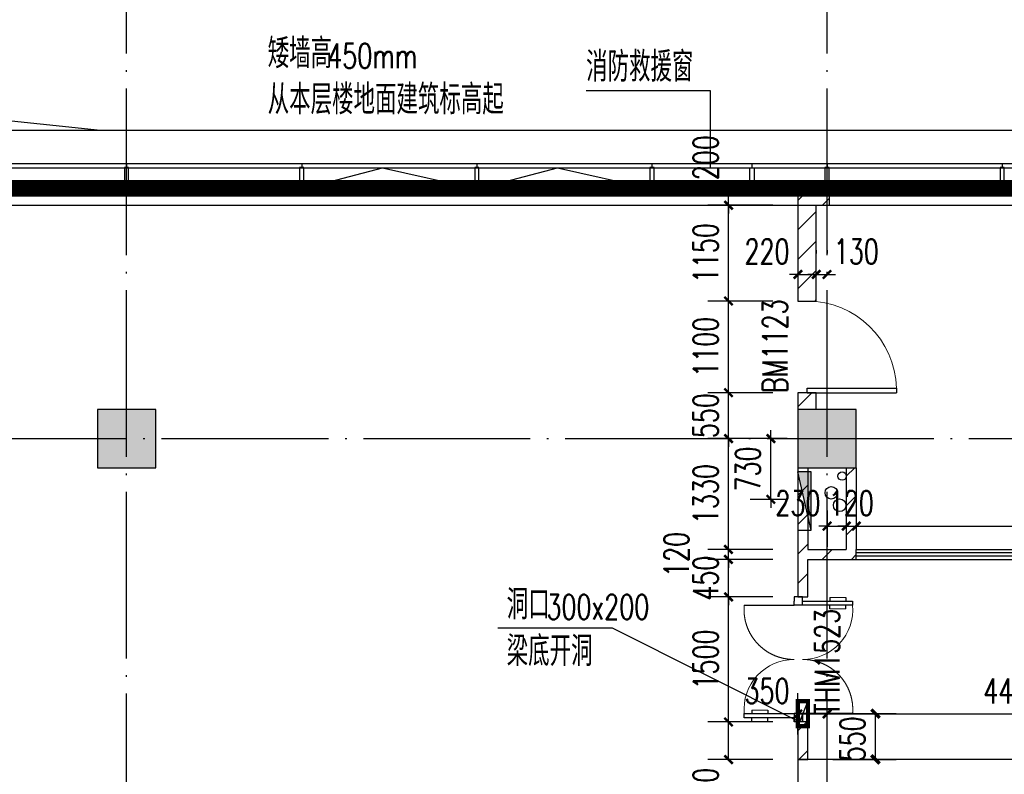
# Model space of a CAD drawing. Extents: x 797781 to 1255204, y 21234 to 1024248.
# Tile 523 of 656: x 920426 to 932233, y 582934 to 591988. Entities that reach past the tile are written whole.
import ezdxf

# ---------------------------------------------------------------- set-up
doc = ezdxf.new("R2010")
doc.units = 0
doc.header["$LTSCALE"] = 1000
doc.header["$MEASUREMENT"] = 0
doc.linetypes.add('230303生产综合楼-平面图_t8$0$DASHED2', pattern=[0.375, 0.25, -0.125])
doc.linetypes.add('230303生产综合楼-平面图_t8$0$DOTE', pattern=[2.42, 2, -0.2, 0.02, -0.2])
for name, color, linetype in [('230303生产综合楼-平面图_t8$0$3T_WOOD', 21, 'Continuous'), ('230303生产综合楼-平面图_t8$0$COLUMN', 40, 'Continuous'), ('230303生产综合楼-平面图_t8$0$CURTWALL', 4, 'Continuous'), ('230303生产综合楼-平面图_t8$0$DIM_SYMB', 3, 'Continuous'), ('230303生产综合楼-平面图_t8$0$DOOR_FIRE', 4, 'Continuous'), ('230303生产综合楼-平面图_t8$0$DOTE', 1, '230303生产综合楼-平面图_t8$0$DOTE'), ('230303生产综合楼-平面图_t8$0$PUB_DIM', 3, 'Continuous'), ('230303生产综合楼-平面图_t8$0$PUB_HATCH', 8, 'Continuous'), ('230303生产综合楼-平面图_t8$0$PUB_TEXT', 7, 'Continuous'), ('230303生产综合楼-平面图_t8$0$STAIR', 2, 'Continuous'), ('230303生产综合楼-平面图_t8$0$VPIPE-雨水', 4, 'Continuous'), ('230303生产综合楼-平面图_t8$0$VRV-PIPE', 1, 'Continuous'), ('230303生产综合楼-平面图_t8$0$WALL', 40, 'Continuous'), ('230303生产综合楼-平面图_t8$0$WALL-MOVE', 6, 'Continuous'), ('230303生产综合楼-平面图_t8$0$WINDOW', 4, 'Continuous'), ('230303生产综合楼-平面图_t8$0$WINDOW_TEXT', 7, 'Continuous'), ('230303生产综合楼-平面图_t8$0$水管', 4, 'Continuous'), ('230303生产综合楼-平面图_t8$0$看线', 115, 'Continuous'), ('DIM_LEAD', 3, 'Continuous'), ('DIM_SYMB', 3, 'Continuous'), ('EQUIP_消火栓', 7, 'Continuous'), ('PUB_DIM', 3, 'Continuous'), ('PUB_HATCH', 8, 'Continuous'), ('PUB_TEXT', 7, 'Continuous'), ('VPIPE-消防', 1, 'Continuous'), ('电气洞口', 6, 'Continuous')]:
    doc.layers.add(name, color=color, linetype=linetype)
doc.styles.add('230303生产综合楼-平面图_t8$0$_TCH_DIM', font='SIMPLEX', dxfattribs={"bigfont": 'GBCBIG'})
doc.styles.add('230303生产综合楼-平面图_T8$0$_TCH_DIM_T3', font='SIMPLEX', dxfattribs={"width": 0.705882, "bigfont": 'GBCBIG'})
doc.styles.add('230303生产综合楼-平面图_t8$0$_TCH_WINDOW', font='SIMPLEX', dxfattribs={"height": 3.5, "bigfont": 'GBCBIG'})
doc.styles.add('_TCH_DIM', font='SIMPLEX', dxfattribs={"bigfont": 'GBCBIG'})
doc.styles.add('_TCH_DIM_T3', font='SIMPLEX', dxfattribs={"width": 0.705882, "bigfont": 'GBCBIG'})
doc.dimstyles.new('230303生产综合楼-平面图_T8$0$_TCH_ARCH&&100', dxfattribs={"dimtxt": 297.5, "dimasz": 100, "dimexe": 250, "dimexo": 300, "dimgap": 126.25, "dimtad": 1, "dimdec": 0, "dimzin": 0, "dimdsep": 46, "dimtxsty": '230303生产综合楼-平面图_T8$0$_TCH_DIM_T3', "dimblk": '230303生产综合楼-平面图_t8$0$_ArchTick', "dimcen": 0.09, "dimclrt": 7, "dimazin": 2, "dimtfac": 1, "dimtdec": 0, "dimtix": 1, "dimtmove": 2, "dimatfit": 3, "dimfxl": 1, "dimtolj": 1, "dimtzin": 0, "dimarcsym": 0})
doc.dimstyles.new('_TCH_ARCH&&100', dxfattribs={"dimtxt": 297.5, "dimasz": 100, "dimexe": 250, "dimexo": 300, "dimgap": 126.25, "dimtad": 1, "dimdec": 0, "dimzin": 0, "dimdsep": 46, "dimtxsty": '_TCH_DIM_T3', "dimblk": 'ARCHTICK', "dimcen": 0.09, "dimclrt": 7, "dimazin": 2, "dimtfac": 1, "dimtdec": 0, "dimtix": 1, "dimtmove": 2, "dimatfit": 3, "dimfxl": 1, "dimtolj": 1, "dimtzin": 0, "dimarcsym": 0})
pattern_1 = [(45, (0, 179.5), (-176.776766, 176.776766), [])]

# ---------------------------------------------------------------- blocks, each defined once
blk = doc.blocks.new('AQ6-8')
at = {"color": 2, "linetype": '230303生产综合楼-平面图_t8$0$DOTE', "ltscale": 2, "const_width": 200}
blk.add_lwpolyline([(1032471, 584888), (1091256, 584893), (1110140, 582930)], dxfattribs=at)
at = {"layer": 'DIM_SYMB'}
blk.add_lwpolyline([(1050963, 586217, 0, 0, 0), (1053378, 586217, 0, 0, 0), (1053378, 585190, 80, 0, 0), (1053378, 584890, 0, 0, 0)], format="xyseb", dxfattribs=at)
at = {"layer": 'PUB_TEXT', "style": '_TCH_DIM'}
for s, height, p in [('矮墙高', 357.4, (1050963, 586330)), ('从本层楼地面建筑标高起', 357.45, (1050963, 585777))]:
    blk.add_text(s, height=height, dxfattribs=at).set_placement(p)
at = {"layer": 'PUB_TEXT', "style": '_TCH_DIM', "width": 0.705882}
blk.add_text('450mm', height=297.5, dxfattribs=at).set_placement((1051678, 586330))
blk = doc.blocks.new('_ArchTick')
at = {"color": 0, "linetype": 'ByBlock', "const_width": 0.4}
blk.add_lwpolyline([(-0.5, -0.5), (0.5, 0.5)], dxfattribs=at)
blk = doc.blocks.new('*D6739')
at = {"layer": 'Defpoints', "color": 0, "transparency": 16777216}
for p in [(825407, 581266), (826217, 581266), (825407, 580716)]:
    blk.add_point(p, dxfattribs=at)
at = {"layer": 'PUB_DIM', "color": 0, "lineweight": -2, "transparency": 16777216}
for p, q in [((825707, 581266), (826467, 581266)), ((826217, 580716), (826217, 581266)), ((825707, 580716), (826467, 580716))]:
    blk.add_line(p, q, dxfattribs=at)
at = {"layer": 'PUB_DIM', "color": 0, "lineweight": -2, "transparency": 16777216, "xscale": 100, "yscale": 100, "zscale": 100}
for p, rotation in [((826217, 581266), 90), ((826217, 580716), 270)]:
    blk.add_blockref('_ArchTick', p, dxfattribs=dict(at, rotation=rotation))
at = {"layer": 'PUB_DIM', "color": 7, "transparency": 16777216, "insert": (825942, 580963), "char_height": 297.5, "attachment_point": 5, "rotation": 90, "style": '_TCH_DIM_T3'}
blk.add_mtext('\\A1;550', dxfattribs=at)
blk = doc.blocks.new('230303生产综合楼-平面图_t8$0$_ArchTick')
at = {"color": 0, "linetype": 'ByBlock', "const_width": 0.3}
blk.add_lwpolyline([(-0.5, -0.5), (0.5, 0.5)], dxfattribs=at)
blk = doc.blocks.new('*D6327')
at = {"layer": '230303生产综合楼-平面图_t8$0$PUB_DIM', "color": 0, "lineweight": -2, "transparency": 16777216}
for p, q in [((1195194, 365638), (1195194, 365738)), ((1195391, 365638), (1194944, 365638)), ((1195194, 364908), (1195194, 365638)), ((1195391, 364908), (1194944, 364908)), ((1195194, 364908), (1195194, 364808))]:
    blk.add_line(p, q, dxfattribs=at)
at = {"layer": 'Defpoints', "color": 0, "transparency": 16777216}
for p in [(1195194, 365638), (1195691, 365638), (1195691, 364908)]:
    blk.add_point(p, dxfattribs=at)
at = {"layer": '230303生产综合楼-平面图_t8$0$PUB_DIM', "color": 0, "lineweight": -2, "transparency": 16777216, "xscale": 100, "yscale": 100, "zscale": 100}
for p, rotation in [((1195194, 365638), 270), ((1195194, 364908), 90)]:
    blk.add_blockref('230303生产综合楼-平面图_t8$0$_ArchTick', p, dxfattribs=dict(at, rotation=rotation))
at = {"layer": '230303生产综合楼-平面图_t8$0$PUB_DIM', "color": 7, "transparency": 16777216, "insert": (1194919, 365273), "char_height": 297.5, "attachment_point": 5, "rotation": 90, "style": '230303生产综合楼-平面图_T8$0$_TCH_DIM_T3'}
blk.add_mtext('\\A1;730', dxfattribs=at)
blk = doc.blocks.new('$TwtSys$00000434')
for p, q in [((-0.5, 0.5), (-0.5, -0.5)), ((-0.5, -0.5), (0.5, 0.5)), ((0.5, 0.5), (-0.5, 0.5)), ((0.5, -0.5), (0.5, 0.5)), ((-0.5, -0.5), (0.5, -0.5))]:
    blk.add_line(p, q)
blk.add_solid([(0.5, -0.5), (0.5, 0.5), (-0.5, -0.5)])
blk = doc.blocks.new('230303生产综合楼-平面图_t8$0$LMJ')
at = {"layer": '230303生产综合楼-平面图_t8$0$VRV-PIPE', "color": 2, "linetype": 'Continuous'}
blk.add_circle((1067801, 183978), 50, dxfattribs=at)
blk = doc.blocks.new('230303生产综合楼-平面图_t8$0$6WLGJ')
at = {"layer": '230303生产综合楼-平面图_t8$0$3T_WOOD'}
for points in [[(1038716, 389787), (1038766, 389787), (1038766, 390037), (1038716, 390037)], [(1040816, 389787), (1040866, 389787), (1040866, 390037), (1040816, 390037)], [(1042916, 389787), (1042966, 389787), (1042966, 390037), (1042916, 390037)], [(1045016, 389787), (1045066, 389787), (1045066, 390037), (1045016, 390037)], [(1047116, 389787), (1047166, 389787), (1047166, 390037), (1047116, 390037)], [(1049216, 389787), (1049266, 389787), (1049266, 390037), (1049216, 390037)]]:
    blk.add_lwpolyline(points, close=True, dxfattribs=at)
for points in [[(1038741, 390087), (1038741, 390037)], [(1038741, 390087), (1038741, 390037)], [(1040841, 390087), (1040841, 390037)], [(1042941, 390087), (1042941, 390037)], [(1045041, 390087), (1045041, 390037)], [(1047141, 390087), (1047141, 390037)], [(1047141, 390087), (1047141, 390037)], [(1049241, 390087), (1049241, 390037)]]:
    blk.add_lwpolyline(points, dxfattribs=at)
blk = doc.blocks.new('*D6237')
at = {"layer": '230303生产综合楼-平面图_t8$0$PUB_DIM', "color": 0, "lineweight": -2, "transparency": 16777216}
for p, q in [((756298, 188199), (756298, 188695)), ((756648, 188199), (756648, 188695)), ((756298, 188445), (756648, 188445))]:
    blk.add_line(p, q, dxfattribs=at)
at = {"layer": 'Defpoints', "color": 0, "transparency": 16777216}
for p in [(756648, 188445), (756298, 187899), (756648, 187899)]:
    blk.add_point(p, dxfattribs=at)
at = {"layer": '230303生产综合楼-平面图_t8$0$PUB_DIM', "color": 0, "lineweight": -2, "transparency": 16777216, "xscale": 100, "yscale": 100, "zscale": 100, "rotation": 180}
blk.add_blockref('230303生产综合楼-平面图_t8$0$_ArchTick', (756298, 188445), dxfattribs=at)
at = {"layer": '230303生产综合楼-平面图_t8$0$PUB_DIM', "color": 0, "lineweight": -2, "transparency": 16777216, "xscale": 100, "yscale": 100, "zscale": 100}
blk.add_blockref('230303生产综合楼-平面图_t8$0$_ArchTick', (756648, 188445), dxfattribs=at)
at = {"layer": '230303生产综合楼-平面图_t8$0$PUB_DIM', "color": 7, "transparency": 16777216, "insert": (755928, 188720), "char_height": 297.5, "attachment_point": 5, "style": '230303生产综合楼-平面图_T8$0$_TCH_DIM_T3'}
blk.add_mtext('\\A1;350', dxfattribs=at)
blk = doc.blocks.new('*D6238')
at = {"layer": '230303生产综合楼-平面图_t8$0$PUB_DIM', "color": 0, "lineweight": -2, "transparency": 16777216}
for p, q in [((756648, 188199), (756648, 188695)), ((761113, 188199), (761113, 188695)), ((756648, 188445), (761113, 188445))]:
    blk.add_line(p, q, dxfattribs=at)
at = {"layer": 'Defpoints', "color": 0, "transparency": 16777216}
for p in [(761113, 188445), (756648, 187899), (761113, 187899)]:
    blk.add_point(p, dxfattribs=at)
at = {"layer": '230303生产综合楼-平面图_t8$0$PUB_DIM', "color": 0, "lineweight": -2, "transparency": 16777216, "xscale": 100, "yscale": 100, "zscale": 100, "rotation": 180}
blk.add_blockref('230303生产综合楼-平面图_t8$0$_ArchTick', (756648, 188445), dxfattribs=at)
at = {"layer": '230303生产综合楼-平面图_t8$0$PUB_DIM', "color": 0, "lineweight": -2, "transparency": 16777216, "xscale": 100, "yscale": 100, "zscale": 100}
blk.add_blockref('230303生产综合楼-平面图_t8$0$_ArchTick', (761113, 188445), dxfattribs=at)
at = {"layer": '230303生产综合楼-平面图_t8$0$PUB_DIM', "color": 7, "transparency": 16777216, "insert": (758881, 188720), "char_height": 297.5, "attachment_point": 5, "style": '230303生产综合楼-平面图_T8$0$_TCH_DIM_T3'}
blk.add_mtext('\\A1;4465', dxfattribs=at)
blk = doc.blocks.new('230303生产综合楼-平面图_t8$0$$WINLIB2D$00000001')
at = {"color": 0}
for points in [[(-0.5, 0.5), (-0.5, -0.5)], [(-0.5, 0.5), (0.5, 0.5)], [(0.5, -0.5), (0.5, 0.5)], [(0.5, 0.1667), (-0.5, 0.1667)], [(0.5, -0.1667), (-0.5, -0.1667)], [(-0.5, -0.5), (0.5, -0.5)]]:
    blk.add_lwpolyline(points, dxfattribs=at)
blk = doc.blocks.new('*D5027')
at = {"layer": '230303生产综合楼-平面图_t8$0$PUB_DIM', "color": 0, "lineweight": -2, "transparency": 16777216}
for p, q in [((930108, 586101), (930108, 585662)), ((930338, 586101), (930338, 585662)), ((930108, 585912), (930008, 585912)), ((930108, 585912), (930338, 585912)), ((930338, 585912), (930438, 585912))]:
    blk.add_line(p, q, dxfattribs=at)
at = {"layer": 'Defpoints', "color": 0, "transparency": 16777216}
for p in [(930108, 586401), (930338, 586401), (930338, 585912)]:
    blk.add_point(p, dxfattribs=at)
at = {"layer": '230303生产综合楼-平面图_t8$0$PUB_DIM', "color": 0, "lineweight": -2, "transparency": 16777216, "xscale": 100, "yscale": 100, "zscale": 100}
blk.add_blockref('230303生产综合楼-平面图_t8$0$_ArchTick', (930108, 585912), dxfattribs=at)
at = {"layer": '230303生产综合楼-平面图_t8$0$PUB_DIM', "color": 0, "lineweight": -2, "transparency": 16777216, "xscale": 100, "yscale": 100, "zscale": 100, "rotation": 180}
blk.add_blockref('230303生产综合楼-平面图_t8$0$_ArchTick', (930338, 585912), dxfattribs=at)
at = {"layer": '230303生产综合楼-平面图_t8$0$PUB_DIM', "color": 7, "transparency": 16777216, "insert": (929758, 586187), "char_height": 297.5, "attachment_point": 5, "style": '230303生产综合楼-平面图_T8$0$_TCH_DIM_T3'}
blk.add_mtext('\\A1;230', dxfattribs=at)
blk = doc.blocks.new('*D5028')
at = {"layer": '230303生产综合楼-平面图_t8$0$PUB_DIM', "color": 0, "lineweight": -2, "transparency": 16777216}
for p, q in [((930338, 586101), (930338, 585662)), ((930458, 586101), (930458, 585662)), ((930338, 585912), (930238, 585912)), ((930338, 585912), (930458, 585912)), ((930458, 585912), (930558, 585912))]:
    blk.add_line(p, q, dxfattribs=at)
at = {"layer": 'Defpoints', "color": 0, "transparency": 16777216}
for p in [(930338, 586401), (930458, 586401), (930458, 585912)]:
    blk.add_point(p, dxfattribs=at)
at = {"layer": '230303生产综合楼-平面图_t8$0$PUB_DIM', "color": 0, "lineweight": -2, "transparency": 16777216, "xscale": 100, "yscale": 100, "zscale": 100}
blk.add_blockref('230303生产综合楼-平面图_t8$0$_ArchTick', (930338, 585912), dxfattribs=at)
at = {"layer": '230303生产综合楼-平面图_t8$0$PUB_DIM', "color": 0, "lineweight": -2, "transparency": 16777216, "xscale": 100, "yscale": 100, "zscale": 100, "rotation": 180}
blk.add_blockref('230303生产综合楼-平面图_t8$0$_ArchTick', (930458, 585912), dxfattribs=at)
at = {"layer": '230303生产综合楼-平面图_t8$0$PUB_DIM', "color": 7, "transparency": 16777216, "insert": (930398, 586187), "char_height": 297.5, "attachment_point": 5, "style": '230303生产综合楼-平面图_T8$0$_TCH_DIM_T3'}
blk.add_mtext('\\A1;120', dxfattribs=at)
blk = doc.blocks.new('*D5029')
at = {"layer": '230303生产综合楼-平面图_t8$0$PUB_DIM', "color": 0, "lineweight": -2, "transparency": 16777216}
for p, q in [((930458, 586101), (930458, 585662)), ((938008, 586101), (938008, 585662)), ((930458, 585912), (938008, 585912))]:
    blk.add_line(p, q, dxfattribs=at)
at = {"layer": 'Defpoints', "color": 0, "transparency": 16777216}
for p in [(930458, 586401), (938008, 586401), (938008, 585912)]:
    blk.add_point(p, dxfattribs=at)
at = {"layer": '230303生产综合楼-平面图_t8$0$PUB_DIM', "color": 0, "lineweight": -2, "transparency": 16777216, "xscale": 100, "yscale": 100, "zscale": 100, "rotation": 180}
blk.add_blockref('230303生产综合楼-平面图_t8$0$_ArchTick', (930458, 585912), dxfattribs=at)
at = {"layer": '230303生产综合楼-平面图_t8$0$PUB_DIM', "color": 0, "lineweight": -2, "transparency": 16777216, "xscale": 100, "yscale": 100, "zscale": 100}
blk.add_blockref('230303生产综合楼-平面图_t8$0$_ArchTick', (938008, 585912), dxfattribs=at)
at = {"layer": '230303生产综合楼-平面图_t8$0$PUB_DIM', "color": 7, "transparency": 16777216, "insert": (934233, 586187), "char_height": 297.5, "attachment_point": 5, "style": '230303生产综合楼-平面图_T8$0$_TCH_DIM_T3'}
blk.add_mtext('\\A1;7550', dxfattribs=at)
blk = doc.blocks.new('*D5031')
at = {"layer": '230303生产综合楼-平面图_t8$0$PUB_DIM', "color": 0, "lineweight": -2, "transparency": 16777216}
for p, q in [((929758, 589221), (929758, 589181)), ((929978, 589221), (929978, 589181)), ((929758, 588931), (929658, 588931)), ((929758, 588931), (929978, 588931)), ((929978, 588931), (930078, 588931))]:
    blk.add_line(p, q, dxfattribs=at)
at = {"layer": 'Defpoints', "color": 0, "transparency": 16777216}
for p in [(929758, 588921), (929978, 588931), (929978, 588921)]:
    blk.add_point(p, dxfattribs=at)
at = {"layer": '230303生产综合楼-平面图_t8$0$PUB_DIM', "color": 0, "lineweight": -2, "transparency": 16777216, "xscale": 100, "yscale": 100, "zscale": 100}
blk.add_blockref('230303生产综合楼-平面图_t8$0$_ArchTick', (929758, 588931), dxfattribs=at)
at = {"layer": '230303生产综合楼-平面图_t8$0$PUB_DIM', "color": 0, "lineweight": -2, "transparency": 16777216, "xscale": 100, "yscale": 100, "zscale": 100, "rotation": 180}
blk.add_blockref('230303生产综合楼-平面图_t8$0$_ArchTick', (929978, 588931), dxfattribs=at)
at = {"layer": '230303生产综合楼-平面图_t8$0$PUB_DIM', "color": 7, "transparency": 16777216, "insert": (929388, 589206), "char_height": 297.5, "attachment_point": 5, "style": '230303生产综合楼-平面图_T8$0$_TCH_DIM_T3'}
blk.add_mtext('\\A1;220', dxfattribs=at)
blk = doc.blocks.new('*D5032')
at = {"layer": '230303生产综合楼-平面图_t8$0$PUB_DIM', "color": 0, "lineweight": -2, "transparency": 16777216}
for p, q in [((929978, 589221), (929978, 589181)), ((930108, 589221), (930108, 589181)), ((929978, 588931), (929878, 588931)), ((929978, 588931), (930108, 588931)), ((930108, 588931), (930208, 588931))]:
    blk.add_line(p, q, dxfattribs=at)
at = {"layer": 'Defpoints', "color": 0, "transparency": 16777216}
for p in [(929978, 588921), (930108, 588931), (930108, 588921)]:
    blk.add_point(p, dxfattribs=at)
at = {"layer": '230303生产综合楼-平面图_t8$0$PUB_DIM', "color": 0, "lineweight": -2, "transparency": 16777216, "xscale": 100, "yscale": 100, "zscale": 100}
blk.add_blockref('230303生产综合楼-平面图_t8$0$_ArchTick', (929978, 588931), dxfattribs=at)
at = {"layer": '230303生产综合楼-平面图_t8$0$PUB_DIM', "color": 0, "lineweight": -2, "transparency": 16777216, "xscale": 100, "yscale": 100, "zscale": 100, "rotation": 180}
blk.add_blockref('230303生产综合楼-平面图_t8$0$_ArchTick', (930108, 588931), dxfattribs=at)
at = {"layer": '230303生产综合楼-平面图_t8$0$PUB_DIM', "color": 7, "transparency": 16777216, "insert": (930458, 589206), "char_height": 297.5, "attachment_point": 5, "style": '230303生产综合楼-平面图_T8$0$_TCH_DIM_T3'}
blk.add_mtext('\\A1;130', dxfattribs=at)
blk = doc.blocks.new('*D5091')
at = {"layer": '230303生产综合楼-平面图_t8$0$PUB_DIM', "color": 0, "lineweight": -2, "transparency": 16777216}
for p, q in [((928926, 589962), (928926, 590062)), ((929458, 589962), (928676, 589962)), ((928926, 589762), (928926, 589962)), ((929458, 589762), (928676, 589762)), ((928926, 589762), (928926, 589662))]:
    blk.add_line(p, q, dxfattribs=at)
at = {"layer": 'Defpoints', "color": 0, "transparency": 16777216}
for p in [(928926, 589962), (929758, 589962), (929758, 589762)]:
    blk.add_point(p, dxfattribs=at)
at = {"layer": '230303生产综合楼-平面图_t8$0$PUB_DIM', "color": 0, "lineweight": -2, "transparency": 16777216, "xscale": 100, "yscale": 100, "zscale": 100}
for p, rotation in [((928926, 589962), 270), ((928926, 589762), 90)]:
    blk.add_blockref('230303生产综合楼-平面图_t8$0$_ArchTick', p, dxfattribs=dict(at, rotation=rotation))
at = {"layer": '230303生产综合楼-平面图_t8$0$PUB_DIM', "color": 7, "transparency": 16777216, "insert": (928651, 590332), "char_height": 297.5, "attachment_point": 5, "rotation": 90, "style": '230303生产综合楼-平面图_T8$0$_TCH_DIM_T3'}
blk.add_mtext('\\A1;200', dxfattribs=at)
blk = doc.blocks.new('*D5092')
at = {"layer": '230303生产综合楼-平面图_t8$0$PUB_DIM', "color": 0, "lineweight": -2, "transparency": 16777216}
for p, q in [((929458, 589762), (928676, 589762)), ((928926, 588612), (928926, 589762)), ((929458, 588612), (928676, 588612))]:
    blk.add_line(p, q, dxfattribs=at)
at = {"layer": 'Defpoints', "color": 0, "transparency": 16777216}
for p in [(928926, 589762), (929758, 589762), (929758, 588612)]:
    blk.add_point(p, dxfattribs=at)
at = {"layer": '230303生产综合楼-平面图_t8$0$PUB_DIM', "color": 0, "lineweight": -2, "transparency": 16777216, "xscale": 100, "yscale": 100, "zscale": 100}
for p, rotation in [((928926, 589762), 90), ((928926, 588612), 270)]:
    blk.add_blockref('230303生产综合楼-平面图_t8$0$_ArchTick', p, dxfattribs=dict(at, rotation=rotation))
at = {"layer": '230303生产综合楼-平面图_t8$0$PUB_DIM', "color": 7, "transparency": 16777216, "insert": (928651, 589187), "char_height": 297.5, "attachment_point": 5, "rotation": 90, "style": '230303生产综合楼-平面图_T8$0$_TCH_DIM_T3'}
blk.add_mtext('\\A1;1150', dxfattribs=at)
blk = doc.blocks.new('*D5093')
at = {"layer": '230303生产综合楼-平面图_t8$0$PUB_DIM', "color": 0, "lineweight": -2, "transparency": 16777216}
for p, q in [((929458, 588612), (928676, 588612)), ((928926, 587512), (928926, 588612)), ((929458, 587512), (928676, 587512))]:
    blk.add_line(p, q, dxfattribs=at)
at = {"layer": 'Defpoints', "color": 0, "transparency": 16777216}
for p in [(928926, 588612), (929758, 588612), (929758, 587512)]:
    blk.add_point(p, dxfattribs=at)
at = {"layer": '230303生产综合楼-平面图_t8$0$PUB_DIM', "color": 0, "lineweight": -2, "transparency": 16777216, "xscale": 100, "yscale": 100, "zscale": 100}
for p, rotation in [((928926, 588612), 90), ((928926, 587512), 270)]:
    blk.add_blockref('230303生产综合楼-平面图_t8$0$_ArchTick', p, dxfattribs=dict(at, rotation=rotation))
at = {"layer": '230303生产综合楼-平面图_t8$0$PUB_DIM', "color": 7, "transparency": 16777216, "insert": (928651, 588062), "char_height": 297.5, "attachment_point": 5, "rotation": 90, "style": '230303生产综合楼-平面图_T8$0$_TCH_DIM_T3'}
blk.add_mtext('\\A1;1100', dxfattribs=at)
blk = doc.blocks.new('*D5094')
at = {"layer": '230303生产综合楼-平面图_t8$0$PUB_DIM', "color": 0, "lineweight": -2, "transparency": 16777216}
for p, q in [((928926, 587512), (928926, 587612)), ((929458, 587512), (928676, 587512)), ((928926, 586962), (928926, 587512)), ((929458, 586962), (928676, 586962)), ((928926, 586962), (928926, 586862))]:
    blk.add_line(p, q, dxfattribs=at)
at = {"layer": 'Defpoints', "color": 0, "transparency": 16777216}
for p in [(928926, 587512), (929758, 587512), (929758, 586962)]:
    blk.add_point(p, dxfattribs=at)
at = {"layer": '230303生产综合楼-平面图_t8$0$PUB_DIM', "color": 0, "lineweight": -2, "transparency": 16777216, "xscale": 100, "yscale": 100, "zscale": 100}
for p, rotation in [((928926, 587512), 270), ((928926, 586962), 90)]:
    blk.add_blockref('230303生产综合楼-平面图_t8$0$_ArchTick', p, dxfattribs=dict(at, rotation=rotation))
at = {"layer": '230303生产综合楼-平面图_t8$0$PUB_DIM', "color": 7, "transparency": 16777216, "insert": (928651, 587237), "char_height": 297.5, "attachment_point": 5, "rotation": 90, "style": '230303生产综合楼-平面图_T8$0$_TCH_DIM_T3'}
blk.add_mtext('\\A1;550', dxfattribs=at)
blk = doc.blocks.new('*D5095')
at = {"layer": '230303生产综合楼-平面图_t8$0$PUB_DIM', "color": 0, "lineweight": -2, "transparency": 16777216}
for p, q in [((929458, 586962), (928676, 586962)), ((928926, 585632), (928926, 586962)), ((929458, 585632), (928676, 585632))]:
    blk.add_line(p, q, dxfattribs=at)
at = {"layer": 'Defpoints', "color": 0, "transparency": 16777216}
for p in [(928926, 586962), (929758, 586962), (929758, 585632)]:
    blk.add_point(p, dxfattribs=at)
at = {"layer": '230303生产综合楼-平面图_t8$0$PUB_DIM', "color": 0, "lineweight": -2, "transparency": 16777216, "xscale": 100, "yscale": 100, "zscale": 100}
for p, rotation in [((928926, 586962), 90), ((928926, 585632), 270)]:
    blk.add_blockref('230303生产综合楼-平面图_t8$0$_ArchTick', p, dxfattribs=dict(at, rotation=rotation))
at = {"layer": '230303生产综合楼-平面图_t8$0$PUB_DIM', "color": 7, "transparency": 16777216, "insert": (928651, 586297), "char_height": 297.5, "attachment_point": 5, "rotation": 90, "style": '230303生产综合楼-平面图_T8$0$_TCH_DIM_T3'}
blk.add_mtext('\\A1;1330', dxfattribs=at)
blk = doc.blocks.new('*D5096')
at = {"layer": '230303生产综合楼-平面图_t8$0$PUB_DIM', "color": 0, "lineweight": -2, "transparency": 16777216}
for p, q in [((929458, 585632), (928676, 585632)), ((928926, 585632), (928926, 585732)), ((928926, 585512), (928926, 585632)), ((929458, 585512), (928676, 585512)), ((928926, 585512), (928926, 585412))]:
    blk.add_line(p, q, dxfattribs=at)
at = {"layer": 'Defpoints', "color": 0, "transparency": 16777216}
for p in [(928926, 585632), (929758, 585632), (929758, 585512)]:
    blk.add_point(p, dxfattribs=at)
at = {"layer": '230303生产综合楼-平面图_t8$0$PUB_DIM', "color": 0, "lineweight": -2, "transparency": 16777216, "xscale": 100, "yscale": 100, "zscale": 100}
for p, rotation in [((928926, 585632), 270), ((928926, 585512), 90)]:
    blk.add_blockref('230303生产综合楼-平面图_t8$0$_ArchTick', p, dxfattribs=dict(at, rotation=rotation))
at = {"layer": '230303生产综合楼-平面图_t8$0$PUB_DIM', "color": 7, "transparency": 16777216, "insert": (928301, 585572), "char_height": 297.5, "attachment_point": 5, "rotation": 90, "style": '230303生产综合楼-平面图_T8$0$_TCH_DIM_T3'}
blk.add_mtext('\\A1;120', dxfattribs=at)
blk = doc.blocks.new('*D5097')
at = {"layer": '230303生产综合楼-平面图_t8$0$PUB_DIM', "color": 0, "lineweight": -2, "transparency": 16777216}
for p, q in [((929458, 585512), (928676, 585512)), ((928926, 585512), (928926, 585612)), ((928926, 585062), (928926, 585512)), ((929458, 585062), (928676, 585062)), ((928926, 585062), (928926, 584962))]:
    blk.add_line(p, q, dxfattribs=at)
at = {"layer": 'Defpoints', "color": 0, "transparency": 16777216}
for p in [(928926, 585512), (929758, 585512), (929758, 585062)]:
    blk.add_point(p, dxfattribs=at)
at = {"layer": '230303生产综合楼-平面图_t8$0$PUB_DIM', "color": 0, "lineweight": -2, "transparency": 16777216, "xscale": 100, "yscale": 100, "zscale": 100}
for p, rotation in [((928926, 585512), 270), ((928926, 585062), 90)]:
    blk.add_blockref('230303生产综合楼-平面图_t8$0$_ArchTick', p, dxfattribs=dict(at, rotation=rotation))
at = {"layer": '230303生产综合楼-平面图_t8$0$PUB_DIM', "color": 7, "transparency": 16777216, "insert": (928651, 585287), "char_height": 297.5, "attachment_point": 5, "rotation": 90, "style": '230303生产综合楼-平面图_T8$0$_TCH_DIM_T3'}
blk.add_mtext('\\A1;450', dxfattribs=at)
blk = doc.blocks.new('*D5098')
at = {"layer": '230303生产综合楼-平面图_t8$0$PUB_DIM', "color": 0, "lineweight": -2, "transparency": 16777216}
for p, q in [((929458, 585062), (928676, 585062)), ((928926, 583562), (928926, 585062)), ((929458, 583562), (928676, 583562))]:
    blk.add_line(p, q, dxfattribs=at)
at = {"layer": 'Defpoints', "color": 0, "transparency": 16777216}
for p in [(928926, 585062), (929758, 585062), (929758, 583562)]:
    blk.add_point(p, dxfattribs=at)
at = {"layer": '230303生产综合楼-平面图_t8$0$PUB_DIM', "color": 0, "lineweight": -2, "transparency": 16777216, "xscale": 100, "yscale": 100, "zscale": 100}
for p, rotation in [((928926, 585062), 90), ((928926, 583562), 270)]:
    blk.add_blockref('230303生产综合楼-平面图_t8$0$_ArchTick', p, dxfattribs=dict(at, rotation=rotation))
at = {"layer": '230303生产综合楼-平面图_t8$0$PUB_DIM', "color": 7, "transparency": 16777216, "insert": (928651, 584312), "char_height": 297.5, "attachment_point": 5, "rotation": 90, "style": '230303生产综合楼-平面图_T8$0$_TCH_DIM_T3'}
blk.add_mtext('\\A1;1500', dxfattribs=at)
blk = doc.blocks.new('*D5099')
at = {"layer": '230303生产综合楼-平面图_t8$0$PUB_DIM', "color": 0, "lineweight": -2, "transparency": 16777216}
for p, q in [((929458, 583562), (928676, 583562)), ((928926, 583112), (928926, 583562)), ((929458, 583112), (928676, 583112))]:
    blk.add_line(p, q, dxfattribs=at)
at = {"layer": 'Defpoints', "color": 0, "transparency": 16777216}
for p in [(928926, 583562), (929758, 583562), (929758, 583112)]:
    blk.add_point(p, dxfattribs=at)
at = {"layer": '230303生产综合楼-平面图_t8$0$PUB_DIM', "color": 0, "lineweight": -2, "transparency": 16777216, "xscale": 100, "yscale": 100, "zscale": 100}
for p, rotation in [((928926, 583562), 90), ((928926, 583112), 270)]:
    blk.add_blockref('230303生产综合楼-平面图_t8$0$_ArchTick', p, dxfattribs=dict(at, rotation=rotation))
at = {"layer": '230303生产综合楼-平面图_t8$0$PUB_DIM', "color": 7, "transparency": 16777216, "insert": (928651, 582742), "char_height": 297.5, "attachment_point": 5, "rotation": 90, "style": '230303生产综合楼-平面图_T8$0$_TCH_DIM_T3'}
blk.add_mtext('\\A1;450', dxfattribs=at)
blk = doc.blocks.new('230303生产综合楼-平面图_t8$0$$DorLib2D$00000013')
at = {"linetype": '230303生产综合楼-平面图_t8$0$DASHED2'}
for p, q in [((-0.4333, 0.3972), (-0.4333, -0.0028)), ((0.4333, -0.4694), (0.4333, -0.0694))]:
    blk.add_line(p, q, dxfattribs=at)
for p, q in [((0.4333, 0.3972), (0.4333, -0.0028)), ((0.4667, 0.3972), (0.4333, 0.3972)), ((0.4667, -0.0028), (0.4667, 0.3972)), ((0.4051, 0.3441), (0.4333, 0.3441)), ((0.4949, 0.3441), (0.4667, 0.3441)), ((0.4051, 0.2158), (0.4333, 0.2158)), ((0.4949, 0.2158), (0.4667, 0.2158)), ((-0.5, -0.0028), (-0.4667, -0.0028)), ((-0.4333, -0.0028), (-0.5, -0.0028)), ((-0.5, -0.0028), (-0.5, -0.0694)), ((-0.5, -0.0028), (-0.5, -0.0028)), ((-0.4333, -0.0694), (-0.5, -0.0694)), ((-0.5, -0.0694), (-0.5, -0.0694)), ((-0.5, -0.0694), (-0.4667, -0.0694)), ((-0.4333, -0.0028), (-0.4667, -0.0028)), ((-0.4667, -0.0694), (-0.4667, -0.4694)), ((-0.4333, -0.0694), (-0.4667, -0.0694)), ((-0.4333, -0.0028), (-0.4333, -0.0694)), ((-0.4333, -0.4694), (-0.4333, -0.0694)), ((0.4333, -0.0028), (0.4333, -0.0694)), ((0.4333, -0.0028), (0.4667, -0.0028)), ((0.4333, -0.0028), (0.5, -0.0028)), ((0.4333, -0.0694), (0.4667, -0.0694)), ((0.5, -0.0694), (0.4667, -0.0694)), ((0.5, -0.0028), (0.5, -0.0694)), ((0.5, -0.0028), (0.5, -0.0028)), ((0.5, -0.0694), (0.5, -0.0694)), ((-0.4949, -0.2798), (-0.4667, -0.2798)), ((-0.4051, -0.2798), (-0.4333, -0.2798)), ((-0.4949, -0.4081), (-0.4667, -0.4081)), ((-0.4667, -0.4694), (-0.4333, -0.4694)), ((-0.4051, -0.4081), (-0.4333, -0.4081))]:
    blk.add_line(p, q)
at = {"lineweight": 13}
for p, q in [((0.4051, 0.3441), (0.4051, 0.2158)), ((0.4949, 0.3441), (0.4949, 0.2158)), ((-0.4949, -0.4081), (-0.4949, -0.2798)), ((-0.4051, -0.4081), (-0.4051, -0.2798))]:
    blk.add_line(p, q, dxfattribs=at)
at = {"linetype": '230303生产综合楼-平面图_t8$0$DASHED2', "lineweight": 13}
for centre, start, end in [((-0.4, -0.0014), 359.80068, 94.78054), ((0.4, -0.0708), 179.80068, 274.78054)]:
    blk.add_arc(centre, 0.4, start, end, dxfattribs=at)
at = {"lineweight": 13}
for centre, start, end in [((0.4, -0.0014), 85.21946, 180.19932), ((-0.4, -0.0708), 265.21946, 0.19932)]:
    blk.add_arc(centre, 0.4, start, end, dxfattribs=at)
blk = doc.blocks.new('230303生产综合楼-平面图_t8$0$$DorLib2D$00000001')
for p, q in [((0.45, 0.975), (0.5, 0.975)), ((0.45, 0), (0.45, 0.975)), ((0.5, 0), (0.5, 0.975)), ((0.5, 0), (0.45, 0))]:
    blk.add_line(p, q)
at = {"lineweight": 13}
blk.add_arc((0.475, 0), 0.975, 91.4693, 180, dxfattribs=at)
blk = doc.blocks.new('_FZH')
blk.add_lwpolyline([(-0.5, -0.5), (0.5, -0.5), (0.5, 0.5), (-0.5, 0.5)], close=True)
at = {"layer": 'PUB_HATCH'}
blk.add_solid([(-0.5, -0.5), (0.5, -0.5), (-0.5, 0.5), (0.5, 0.5)], dxfattribs=at)
blk = doc.blocks.new('6-8FQD')
at = {"layer": 'DIM_LEAD'}
for p, q in [((823065.4, 582292.3), (821690, 582292.3)), ((825287.1, 581177.3), (823065.4, 582292.3))]:
    blk.add_line(p, q, dxfattribs=at)
at = {"layer": '电气洞口', "color": 6, "lineweight": -2}
blk.add_line((825407.1, 581415.6), (825287.1, 581115.6), dxfattribs=at)
at = {"layer": '电气洞口', "color": 6, "lineweight": -2, "const_width": 50}
blk.add_lwpolyline([(825407.1, 581115.6), (825287.1, 581115.6), (825287.1, 581415.6), (825407.1, 581415.6)], close=True, dxfattribs=at)
at = {"layer": 'PUB_TEXT', "style": '_TCH_DIM'}
for s, p in [('洞口', (821795, 582397.3)), ('梁底开洞', (821795, 581837.3))]:
    blk.add_text(s, height=357.45, dxfattribs=at).set_placement(p)
at = {"layer": 'PUB_TEXT', "style": '_TCH_DIM', "width": 0.705882}
blk.add_text('300x200', height=297.5, dxfattribs=at).set_placement((822271.6, 582397.3))
at = {"layer": 'PUB_DIM'}
dim = blk.add_linear_dim(base=(826216.9, 581265.6), p1=(825407.1, 580716), p2=(825407.1, 581265.6), angle=90, dimstyle='_TCH_ARCH&&100', dxfattribs=at)
dim.commit()
dim.dimension.update_dxf_attribs({"geometry": '*D6739', "text_midpoint": (825941.9, 580963.2), "dimtype": 161})
blk = doc.blocks.new('230303生产综合楼-平面图_t8$0$6-XHS')
at = {"layer": '230303生产综合楼-平面图_t8$0$VPIPE-雨水'}
blk.add_circle((1195918.4, 364987.4), 75, dxfattribs=at)
at = {"layer": 'VPIPE-消防'}
blk.add_circle((1196018.4, 364837.6), 75, dxfattribs=at)
at = {"layer": 'EQUIP_消火栓', "xscale": 700, "yscale": 160, "zscale": 700, "rotation": 89.99999999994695}
blk.add_blockref('$TwtSys$00000434', (1195598.4, 364887.6), dxfattribs=at)
at = {"layer": '230303生产综合楼-平面图_t8$0$PUB_DIM'}
dim = blk.add_aligned_dim(p1=(1195690.8, 364907.5), p2=(1195690.8, 365637.6), distance=496.5, dimstyle='230303生产综合楼-平面图_T8$0$_TCH_ARCH&&100', dxfattribs=at)
dim.commit()
dim.dimension.update_dxf_attribs({"geometry": '*D6327', "text_midpoint": (1194919.3, 365272.6)})
blk = doc.blocks.new('230303生产综合楼-平面图_t8$0$WSJ-1')
at = {"layer": '230303生产综合楼-平面图_t8$0$WALL'}
for p, q in [((756298.3, 187898.9), (756298.3, 183299)), ((762098.3, 187898.9), (756298.3, 187898.9))]:
    blk.add_line(p, q, dxfattribs=at)
at = {"layer": '230303生产综合楼-平面图_t8$0$PUB_DIM'}
dim = blk.add_linear_dim(base=(756648.3, 188445.4), p1=(756298.3, 187898.9), p2=(756648.3, 187898.9), angle=0, dimstyle='230303生产综合楼-平面图_T8$0$_TCH_ARCH&&100', dxfattribs=at)
dim.commit()
dim.dimension.update_dxf_attribs({"geometry": '*D6237', "text_midpoint": (755928.3, 188720.4), "dimtype": 161})
dim = blk.add_aligned_dim(p1=(756648.3, 187898.9), p2=(761113.3, 187898.9), distance=546.5, dimstyle='230303生产综合楼-平面图_T8$0$_TCH_ARCH&&100', dxfattribs=at)
dim.commit()
dim.dimension.update_dxf_attribs({"geometry": '*D6238', "text_midpoint": (758880.8, 188720.4)})

msp = doc.modelspace()

# ---------------------------------------------------------------- hatches: boundary and pattern name
at = {"layer": '230303生产综合楼-平面图_t8$0$PUB_HATCH'}
h = msp.add_hatch(dxfattribs=at)
h.set_pattern_fill('普通砖', color=256, scale=100, style=0)
h.set_pattern_definition(pattern_1)
h.paths.add_polyline_path([(929758, 589962.2), (929758, 588612.2), (929978, 588612.2), (929978, 589762.2)])
h = msp.add_hatch(dxfattribs=at)
h.set_pattern_fill('普通砖', color=256, scale=100, style=0)
h.set_pattern_definition(pattern_1)
h.paths.add_polyline_path([(929758, 589962.2), (929978, 589762.2), (930133, 589762.2), (930133, 589962.2)])
h = msp.add_hatch(dxfattribs=at)
h.set_pattern_fill('普通砖', color=256, scale=100, style=0)
h.set_pattern_definition(pattern_1)
h.paths.add_polyline_path([(929758, 587312.2), (929978, 587312.2), (929978, 587512.2), (929758, 587512.2)])
h = msp.add_hatch(dxfattribs=at)
h.set_pattern_fill('普通砖', color=256, scale=100, style=0)
h.set_pattern_definition(pattern_1)
h.paths.add_polyline_path([(929878, 586612.2), (929758, 586612.2), (929758, 586962.2), (929758, 585572.2), (929838, 585572.2), (929878, 585632.2)])
h = msp.add_hatch(dxfattribs=at)
h.set_pattern_fill('普通砖', color=256, scale=100, style=0)
h.set_pattern_definition(pattern_1)
h.paths.add_polyline_path([(930458, 586612.2), (930338, 586612.2), (930338, 585632.2), (930398, 585592.2), (930458, 585632.2)])
h = msp.add_hatch(dxfattribs=at)
h.set_pattern_fill('普通砖', color=256, scale=100, style=0)
h.set_pattern_definition(pattern_1)
h.paths.add_polyline_path([(929838, 585572.2), (929878, 585512.2), (930398, 585512.2), (930398, 585592.2), (930338, 585632.2), (929878, 585632.2)])
h = msp.add_hatch(dxfattribs=at)
h.set_pattern_fill('普通砖', color=256, scale=100, style=0)
h.set_pattern_definition(pattern_1)
h.paths.add_polyline_path([(930398, 585512.2), (930458, 585512.2), (930458, 585632.2), (930398, 585592.2)])
h = msp.add_hatch(dxfattribs=at)
h.set_pattern_fill('普通砖', color=256, scale=100, style=0)
h.set_pattern_definition(pattern_1)
h.paths.add_polyline_path([(929758, 585572.2), (929758, 585062), (929878, 585062), (929878, 585512.2), (929838, 585572.2)])
h = msp.add_hatch(dxfattribs=at)
h.set_pattern_fill('普通砖', color=256, scale=100, style=0)
h.set_pattern_definition(pattern_1)
h.paths.add_polyline_path([(929878, 583112.2), (929878, 583562), (929758, 583562), (929758, 583112.2)])

# ---------------------------------------------------------------- linework, layer by layer
msp.add_lwpolyline([(929208, 590212.2), (929208, 590262.2)])
msp.add_lwpolyline([(929183, 590212.2), (929233, 590212.2), (929233, 589962.2), (929183, 589962.2)], close=True)
at = {"layer": '230303生产综合楼-平面图_t8$0$CURTWALL'}
for points in [[(895858, 590262.2), (963708, 590262.2), (989558, 587582.3), (989558, 566862.2), (895858, 566862.2)], [(895908, 590212.2), (963705.4, 590212.2), (989508, 587537.2), (989508, 566912.2), (895908, 566912.2)], [(896158, 589962.2), (963692.5, 589962.2), (989258, 587311.8), (989258, 567162.2), (896158, 567162.2)]]:
    msp.add_lwpolyline(points, close=True, dxfattribs=at)
for points in [[(923833, 589962.2), (924774.8, 590212.2), (925883, 589962.2)], [(925933, 589962.2), (926874.8, 590212.2), (927983, 589962.2)]]:
    msp.add_lwpolyline(points, dxfattribs=at)
at = {"layer": '230303生产综合楼-平面图_t8$0$DIM_SYMB'}
msp.add_lwpolyline([(927218.2, 591136.1), (928704.2, 591136.1), (928704.2, 590212.2)], dxfattribs=at)
at = {"layer": '230303生产综合楼-平面图_t8$0$DOTE'}
for p, q in [((921708, 564962.2), (921708, 592962.2)), ((930108, 564962.2), (930108, 592962.2)), ((895508, 586962.2), (989908, 586962.2))]:
    msp.add_line(p, q, dxfattribs=at)
at = {"layer": '230303生产综合楼-平面图_t8$0$PUB_HATCH', "color": 8}
msp.add_lwpolyline([(896358, 576462.2), (896358, 589762.2), (963682.2, 589762.2), (989058, 587131.4), (989058, 567362.2), (896358, 567362.2), (896358, 573462.2)], dxfattribs=at)
at = {"layer": '230303生产综合楼-平面图_t8$0$WALL-MOVE'}
for p, q in [((929758, 589962.2), (929758, 588612.2)), ((929758, 589962.2), (930133, 589962.2)), ((930133, 589962.2), (930133, 589762.2)), ((929978, 588612.2), (929978, 589762.2)), ((929978, 589762.2), (930133, 589762.2)), ((929758, 588612.2), (929978, 588612.2)), ((929978, 587512.2), (929758, 587512.2)), ((929758, 587512.2), (929758, 587312.2)), ((929978, 587312.2), (929978, 587512.2)), ((929758, 586612.2), (929758, 585572.2)), ((929878, 586612.2), (929878, 585632.2)), ((930338, 586612.2), (930338, 585632.2)), ((930458, 586612.2), (930458, 585632.2)), ((929878, 585632.2), (930338, 585632.2)), ((930458, 585512.2), (930458, 585632.2)), ((929758, 585572.2), (929758, 585062)), ((929878, 585062), (929878, 585512.2)), ((929878, 585512.2), (930398, 585512.2)), ((930398, 585512.2), (930458, 585512.2)), ((929758, 585062), (929878, 585062)), ((929878, 583562), (929758, 583562)), ((929758, 583562), (929758, 583112.2)), ((929878, 583112.2), (929878, 583562)), ((929758, 583112.2), (929878, 583112.2))]:
    msp.add_line(p, q, dxfattribs=at)
at = {"layer": '230303生产综合楼-平面图_t8$0$水管'}
msp.add_lwpolyline([(930458, 586612.2), (930458, 585711.8)], dxfattribs=at)
at = {"layer": '230303生产综合楼-平面图_t8$0$看线'}
msp.add_lwpolyline([(895458, 569181.9), (895458, 593389.6), (921394.7, 590662.2), (989958, 590662.2), (989958, 566462.2), (921321.3, 566462.2)], dxfattribs=at)
msp.add_lwpolyline([(895458, 590662.2), (964094.7, 590662.2), (989958, 587942.4), (989958, 566462.2), (895458, 566462.2)], close=True, dxfattribs=at)

# ---------------------------------------------------------------- block references
for name, p in [('230303生产综合楼-平面图_t8$0$6-XHS', (-265760.4, 221324.5)), ('AQ6-8', (-127563.3, 5074.6)), ('230303生产综合楼-平面图_t8$0$6WLGJ', (-117033.3, 200175.3)), ('230303生产综合楼-平面图_t8$0$LMJ', (-137513, 402534.1)), ('6-8FQD', (104470.9, 2396.1))]:
    msp.add_blockref(name, p)
at = {"layer": '230303生产综合楼-平面图_t8$0$COLUMN', "xscale": 700, "yscale": 700, "zscale": 700}
for p in [(921708, 586962.2), (930108, 586962.2)]:
    msp.add_blockref('_FZH', p, dxfattribs=at)
at = {"layer": '230303生产综合楼-平面图_t8$0$DOOR_FIRE'}
ref = msp.add_blockref('230303生产综合楼-平面图_t8$0$$DorLib2D$00000001', (929868, 588062.2), dxfattribs=dict(at, xscale=1100, yscale=1100, zscale=220, rotation=270))
ref.add_attrib('A', 'BM1123', (929631.8, 587507.2), dxfattribs={"layer": '230303生产综合楼-平面图_t8$0$WINDOW_TEXT', "ltscale": 2, "height": 297.5, "rotation": 90, "style": '230303生产综合楼-平面图_t8$0$_TCH_WINDOW', "width": 0.705882})
at = {"layer": '230303生产综合楼-平面图_t8$0$STAIR'}
msp.add_blockref('230303生产综合楼-平面图_t8$0$WSJ-1', (173459.7, 395213.2), dxfattribs=at)
at = {"layer": '230303生产综合楼-平面图_t8$0$WINDOW', "xscale": 7550, "yscale": -120, "zscale": 120}
msp.add_blockref('230303生产综合楼-平面图_t8$0$$WINLIB2D$00000001', (934233, 585572.2), dxfattribs=at)
at = {"layer": '230303生产综合楼-平面图_t8$0$WINDOW'}
ref = msp.add_blockref('230303生产综合楼-平面图_t8$0$$DorLib2D$00000013', (929818, 584312), dxfattribs=dict(at, xscale=-1500, yscale=1500, zscale=120, rotation=269.9999793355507))
ref.add_attrib('A', 'THM1523', (930256.8, 583642), dxfattribs={"layer": '230303生产综合楼-平面图_t8$0$WINDOW_TEXT', "ltscale": 2, "height": 297.5, "rotation": 89.99998, "style": '230303生产综合楼-平面图_t8$0$_TCH_WINDOW', "width": 0.705882})

# ---------------------------------------------------------------- texts
at = {"layer": '230303生产综合楼-平面图_t8$0$PUB_TEXT', "style": '230303生产综合楼-平面图_t8$0$_TCH_DIM'}
msp.add_text('消防救援窗', height=357.45, dxfattribs=at).set_placement((927218.2, 591244.8))

# ---------------------------------------------------------------- dimensions: what is measured, and where the dimension line sits
at = {"layer": '230303生产综合楼-平面图_t8$0$PUB_DIM'}
for base, p1, p2, angle, picture, middle in [((928926.5, 589962.2), (929758, 589762.2), (929758, 589962.2), 90, '*D5091', (928651.5, 590332.2)), ((929978, 588930.8), (929758, 588921.2), (929978, 588921.2), 360, '*D5031', (929388, 589205.8)), ((930108, 588930.8), (929978, 588921.2), (930108, 588921.2), 360, '*D5032', (930458, 589205.8)), ((930338, 585912.2), (930108, 586400.5), (930338, 586400.5), 360, '*D5027', (929758, 586187.2)), ((928926.5, 585632.2), (929758, 585512.2), (929758, 585632.2), 90, '*D5096', (928301.5, 585572.2)), ((928926.5, 583562), (929758, 583112.2), (929758, 583562), 90, '*D5099', (928651.5, 582742.2))]:
    dim = msp.add_linear_dim(base=base, p1=p1, p2=p2, angle=angle, dimstyle='230303生产综合楼-平面图_T8$0$_TCH_ARCH&&100', dxfattribs=at)
    dim.commit()
    dim.dimension.update_dxf_attribs({"geometry": picture, "text_midpoint": middle, "dimtype": 161})
for p1, p2, distance, picture, middle in [((929758, 588612.2), (929758, 589762.2), 831.5, '*D5092', (928651.5, 589187.2)), ((929758, 587512.2), (929758, 588612.2), 831.5, '*D5093', (928651.5, 588062.2)), ((929758, 586962.2), (929758, 587512.2), 831.5, '*D5094', (928651.5, 587237.2)), ((929758, 585632.2), (929758, 586962.2), 831.5, '*D5095', (928651.5, 586297.2)), ((930338, 586400.5), (930458, 586400.5), -488.3, '*D5028', (930398, 586187.2)), ((930458, 586400.5), (938008, 586400.5), -488.3, '*D5029', (934233, 586187.2)), ((929758, 585062), (929758, 585512.2), 831.5, '*D5097', (928651.5, 585287.1)), ((929758, 583562), (929758, 585062), 831.5, '*D5098', (928651.5, 584312))]:
    dim = msp.add_aligned_dim(p1=p1, p2=p2, distance=distance, dimstyle='230303生产综合楼-平面图_T8$0$_TCH_ARCH&&100', dxfattribs=at)
    dim.commit()
    dim.dimension.update_dxf_attribs({"geometry": picture, "text_midpoint": middle})

doc.saveas('drawing.dxf')
